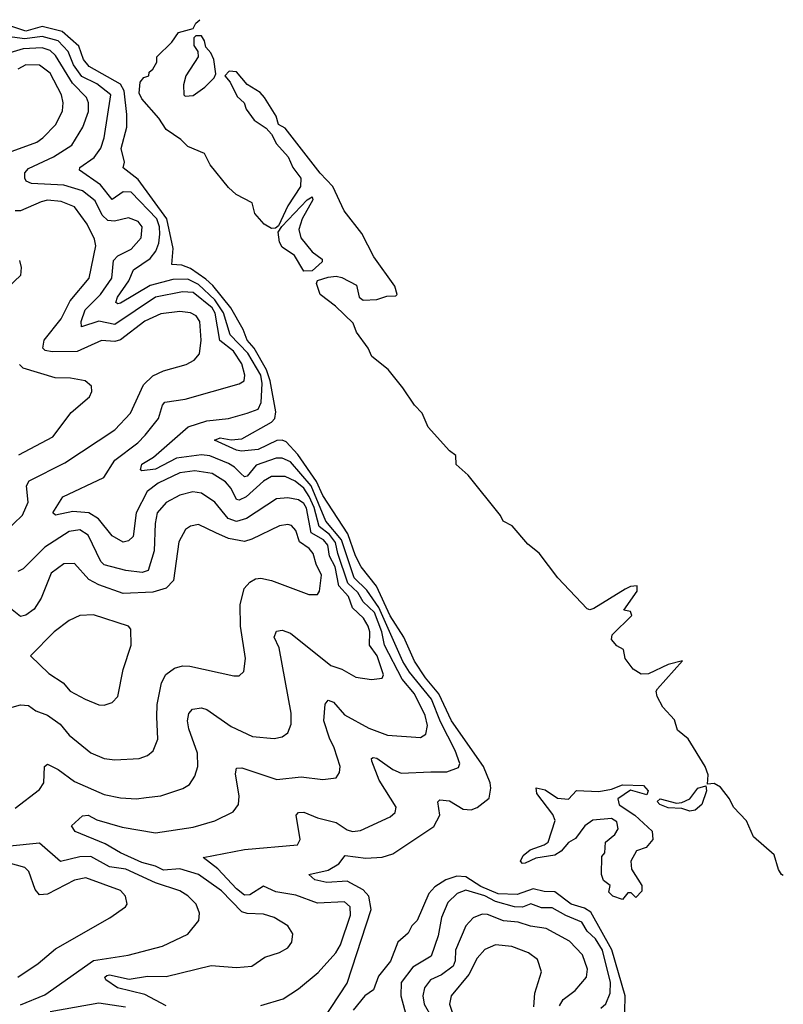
# Model space of a CAD drawing. Extents: x 1892934 to 2008621, y 567149 to 683290.
# Tile 262 of 298: x 2005792 to 2008621, y 644304 to 647953. Entities that reach past the tile are written whole.
import ezdxf

# ---------------------------------------------------------------- set-up
doc = ezdxf.new("R2010")
doc.units = 0

msp = doc.modelspace()

# ---------------------------------------------------------------- linework, layer by layer
at = {"layer": '0CON20XD'}
for points in [[(2008621.3, 644781.9), (2008615, 644785.8), (2008603.6, 644803.6), (2008587.9, 644857.9), (2008510.8, 644925), (2008485, 644983.5), (2008436.2, 645035), (2008422.4, 645065), (2008389, 645109), (2008365, 645122.7), (2008340, 645120), (2008342.5, 645155), (2008332, 645185), (2008268.4, 645288.4), (2008229.7, 645319.7), (2008218.1, 645358.1), (2008174.8, 645404.8), (2008153.6, 645445), (2008150, 645465), (2008155, 645473.8), (2008247.5, 645577.5), (2008195, 645563.3), (2008121.7, 645528.3), (2008095, 645528.1), (2008065, 645545.5), (2008035.5, 645585), (2008029.3, 645619.3), (2008005, 645632.2), (2007984.5, 645655.5), (2007986.9, 645673.1), (2008060, 645745), (2008055, 645760), (2008030, 645765), (2008080, 645835), (2008080, 645855), (2008055, 645852.5), (2008035, 645842.5), (2007919.5, 645770.5), (2007905, 645766), (2007895, 645770), (2007786.2, 645885), (2007716.2, 645976.2), (2007675, 646008.9), (2007616.8, 646076.8), (2007583.2, 646095), (2007573.1, 646115), (2007453.1, 646265), (2007408.6, 646305), (2007408.3, 646338.3), (2007384.7, 646354.7), (2007305, 646442.5), (2007282.9, 646495), (2007254.5, 646525), (2007211.7, 646588.3), (2007157.1, 646657.1), (2007097.1, 646705), (2007083.5, 646735), (2007040, 646795), (2007027.7, 646827.7), (2006961.6, 646891.6), (2006905.7, 646935), (2006891.4, 646975), (2006895, 646986.2), (2006935, 646998.8), (2006965, 647002.5), (2006985, 646997.5), (2007039.3, 646969.3), (2007050, 646925), (2007065, 646913.8), (2007115, 646916.2), (2007152.3, 646927.7), (2007185, 646930), (2007190, 646935), (2007182.2, 646965), (2007104.6, 647074.6), (2007060.2, 647160.2), (2006994.4, 647245), (2006951.9, 647335), (2006904.7, 647384.7), (2006775, 647550.8), (2006750.6, 647565), (2006742.2, 647595), (2006699.1, 647665), (2006683.4, 647683.4), (2006635, 647712.9), (2006595, 647760), (2006568.3, 647761.7), (2006552.5, 647745), (2006571.2, 647721.2), (2006597.8, 647667.8), (2006624, 647645), (2006631.2, 647621.2), (2006660.8, 647580.8), (2006705, 647550.6), (2006725, 647529.2), (2006743, 647493), (2006786.9, 647445), (2006804.3, 647405), (2006833.1, 647365), (2006832, 647335), (2006785, 647262.5), (2006750.7, 647189.3), (2006740, 647180), (2006725, 647178.6), (2006697.5, 647195), (2006663.6, 647235), (2006653.6, 647273.6), (2006593.5, 647305), (2006565, 647330.5), (2006497.8, 647415), (2006476.7, 647456.7), (2006415, 647483.5), (2006389.3, 647509.3), (2006335, 647545.7), (2006307.7, 647587.7), (2006245, 647659.2), (2006235, 647680), (2006238.3, 647721.7), (2006251.7, 647738.3), (2006270, 647745), (2006271.7, 647758.3), (2006285, 647770), (2006300, 647795), (2006300, 647815), (2006355, 647870), (2006380, 647905), (2006435, 647920), (2006445, 647940), (2006459.4, 647952.8)], [(2006915, 644245.6), (2007005, 644382.7), (2007094.2, 644655), (2007085.2, 644705), (2007065, 644727.9), (2007005, 644760.2), (2006930, 644755), (2006885.8, 644765), (2006863.8, 644785), (2006935, 644800.9), (2006974.3, 644825), (2006997.5, 644855), (2007075, 644846.1), (2007135, 644849.8), (2007175, 644862.1), (2007326.4, 644963.6), (2007349.2, 645005), (2007341.4, 645055), (2007348.7, 645061.3), (2007385, 645057.9), (2007435, 645027.2), (2007465, 645025.4), (2007487, 645033), (2007531.8, 645068.2), (2007537.3, 645105), (2007534.7, 645125.3), (2007510.4, 645185), (2007391.8, 645355), (2007345.3, 645455.3), (2007295, 645514.2), (2007255, 645575.3), (2007214.7, 645664.7), (2007165, 645743.5), (2007113.4, 645853.4), (2007057.5, 645925), (2007036, 645966), (2007008, 646048), (2006915, 646189.8), (2006891.6, 646241.6), (2006821.9, 646341.9), (2006778.9, 646388.9), (2006765, 646395.1), (2006745, 646393.2), (2006675, 646359.9), (2006614.2, 646354.2), (2006595, 646357.5), (2006514, 646395), (2006535, 646403.1), (2006575, 646395.5), (2006615, 646399.3), (2006725, 646461), (2006737.6, 646475), (2006740.8, 646499.2), (2006720.3, 646615), (2006706.1, 646655), (2006660.9, 646735), (2006635.2, 646765), (2006620.4, 646805), (2006574.5, 646885), (2006507.9, 646967.9), (2006481.8, 646991.8), (2006425, 647031.3), (2006393.2, 647043.2), (2006355.7, 647045.7), (2006360.9, 647105), (2006337.2, 647215), (2006230.4, 647360.4), (2006175, 647403.3), (2006179.6, 647425), (2006168.2, 647475), (2006188.5, 647555), (2006188.8, 647601.2), (2006178.7, 647688.7), (2006165, 647713.7), (2006049.4, 647779.4), (2006028.1, 647805), (2006010.8, 647855), (2005949, 647909), (2005875, 647928.2), (2005815, 647910.8), (2005755, 647929.9)], [(2006685, 644300), (2006768.1, 644325), (2006825, 644361.4), (2006898, 644422), (2006962.8, 644495), (2006980.3, 644525), (2007017.6, 644635), (2007016.8, 644665), (2006995, 644684.5), (2006895, 644679.4), (2006815, 644708.7), (2006741.4, 644721.4), (2006695, 644741.6), (2006645, 644710), (2006625, 644708.8), (2006595, 644731.7), (2006526.3, 644806.3), (2006471.9, 644848.1), (2006625, 644877.8), (2006820.8, 644895), (2006831.3, 644915), (2006816.7, 645005), (2006825, 645015.5), (2006845, 645016.1), (2006895, 644995.3), (2006965, 644978.2), (2007005, 644951.1), (2007025, 644944.6), (2007055, 644948.5), (2007165, 644999.4), (2007182.5, 645015), (2007186.7, 645035), (2007123.4, 645135), (2007097.1, 645205), (2007096, 645215), (2007101.5, 645218.5), (2007115, 645216.4), (2007175, 645173.9), (2007205, 645161.2), (2007315, 645165.8), (2007375, 645165.5), (2007417.7, 645182.3), (2007423.1, 645196.9), (2007405.9, 645245), (2007350.7, 645350.7), (2007318.2, 645435), (2007236.2, 645535), (2007212, 645575), (2007123.2, 645775), (2007078.3, 645838.4), (2007031, 645885), (2006983.8, 646025), (2006925.7, 646095), (2006871.7, 646225), (2006795, 646313.8), (2006765, 646328.5), (2006742, 646328), (2006668.1, 646301.9), (2006635, 646261.5), (2006625, 646259.1), (2006611.3, 646271.3), (2006588.3, 646295), (2006565, 646308.2), (2006496.4, 646336.4), (2006465, 646340.3), (2006372.3, 646327.7), (2006295, 646286.9), (2006245, 646281.1), (2006239.2, 646285), (2006245, 646305.3), (2006287.8, 646332.2), (2006416.5, 646443.5), (2006485, 646466.3), (2006565, 646475.3), (2006635, 646494.3), (2006675, 646509.4), (2006686.2, 646533.8), (2006689.8, 646605), (2006685.3, 646635.3), (2006637.1, 646717.1), (2006572.2, 646785), (2006546.9, 646866.9), (2006514.9, 646915), (2006455, 646971.8), (2006415, 646990.7), (2006359.9, 646990.1), (2006275, 646967.9), (2006165, 646902.3), (2006155, 646899.6), (2006147.5, 646905), (2006153.7, 646925), (2006196.5, 646985), (2006214.1, 647025.9), (2006275, 647068.1), (2006295.8, 647095), (2006307.9, 647125), (2006311.5, 647158.5), (2006310.4, 647185), (2006299.4, 647215), (2006205, 647313.1), (2006175, 647314.4), (2006135, 647286.9), (2006090.9, 647340.9), (2006012.9, 647395), (2006014.8, 647405.2), (2006067.3, 647442.7), (2006093, 647477), (2006104.4, 647515), (2006129.2, 647675), (2006077.6, 647715), (2006022.5, 647742.5), (2005991.7, 647785), (2005971.3, 647835), (2005935, 647874.2), (2005875, 647891), (2005811.4, 647881.4), (2005745, 647890.3)], [(2006405, 647670), (2006435, 647672.5), (2006477.7, 647702.3), (2006512.3, 647737.7), (2006518.3, 647751.7), (2006510.8, 647805), (2006500, 647830), (2006481.2, 647851.2), (2006476.7, 647875), (2006465, 647892.5), (2006445, 647892.5), (2006437.5, 647885), (2006437, 647857), (2006452.5, 647835), (2006453.3, 647815), (2006407.5, 647745), (2006398.3, 647711.7), (2006400, 647675), (2006405, 647670)], [(2006335, 644298.1), (2006255, 644340.4), (2006153.8, 644365), (2006110.6, 644395), (2006106.9, 644405), (2006115, 644410.4), (2006125, 644413.9), (2006196.9, 644396.9), (2006265, 644408.9), (2006335, 644407), (2006501.9, 644448.1), (2006595, 644440), (2006652.5, 644445), (2006700.7, 644479.3), (2006755, 644496.5), (2006785, 644513.1), (2006800, 644535), (2006804.2, 644565), (2006785.8, 644595), (2006735, 644626.4), (2006695, 644637.9), (2006635, 644640.3), (2006615, 644647.1), (2006539.6, 644725), (2006455, 644784.8), (2006385, 644806.2), (2006325, 644801.2), (2006295, 644816.3), (2006245, 644830.1), (2006165.5, 644865), (2006108.7, 644898.7), (2005997.5, 644945), (2005984.3, 644965.7), (2006025, 645002.9), (2006045, 645005.4), (2006077.7, 644987.7), (2006171.1, 644961.1), (2006295, 644940), (2006435, 644960), (2006515, 644983.8), (2006582.6, 645017.4), (2006603.1, 645045), (2006604.6, 645075), (2006591.2, 645158.8), (2006595, 645179.2), (2006615, 645180), (2006745, 645137.1), (2006835, 645147.1), (2006915, 645137.3), (2006965, 645144), (2006976.4, 645163.6), (2006979.5, 645185), (2006957.3, 645255), (2006939.8, 645289.8), (2006918.4, 645355), (2006924.1, 645415.9), (2006935, 645431.4), (2006955, 645423.5), (2006995, 645377.1), (2007085, 645327.9), (2007155, 645301.2), (2007277.2, 645292.8), (2007297.3, 645305), (2007302.8, 645337.3), (2007294.5, 645375), (2007254.9, 645455), (2007209.5, 645509.5), (2007143.1, 645635), (2007134, 645685), (2007106.5, 645756.5), (2007065, 645795.2), (2007045, 645830.1), (2007007.2, 645865), (2006970.1, 645975), (2006962.6, 646015), (2006939.2, 646045), (2006900.9, 646075), (2006882.6, 646145), (2006865, 646186.4), (2006845, 646216.2), (2006812.4, 646242.4), (2006775, 646260.5), (2006725, 646260), (2006695, 646242.2), (2006631.1, 646185), (2006605, 646172.3), (2006594.8, 646174.8), (2006575, 646215.3), (2006555, 646240.5), (2006505, 646271.6), (2006441.2, 646281.2), (2006385, 646273.9), (2006304.7, 646235), (2006264.8, 646205), (2006223.8, 646125), (2006211.9, 646038.1), (2006195, 646021.5), (2006175, 646017.3), (2006135, 646040.4), (2006083.6, 646103.6), (2006048, 646125), (2005989.2, 646130.8), (2005925, 646116.5), (2005914.6, 646125), (2005952.2, 646185), (2006103.8, 646256.2), (2006145, 646320.6), (2006229.3, 646385), (2006256.7, 646413.3), (2006305.8, 646475), (2006320.8, 646525), (2006330, 646535), (2006405, 646546.6), (2006605, 646603.2), (2006623.1, 646615), (2006626.5, 646635), (2006615, 646677.1), (2006584.1, 646725), (2006533.8, 646763.8), (2006515.7, 646865), (2006505, 646884.6), (2006435, 646941.4), (2006395, 646944.9), (2006295, 646924.6), (2006145, 646823.9), (2006085, 646835.9), (2006020.8, 646815), (2006020, 646835), (2006035, 646877.5), (2006091.6, 646935), (2006132.8, 646995), (2006139.9, 647060.1), (2006155, 647077.6), (2006205, 647102.5), (2006241.6, 647145), (2006245.3, 647185), (2006230.4, 647205), (2006195, 647218.8), (2006143.6, 647206.4), (2006118.6, 647208.6), (2006097.9, 647227.9), (2006071.6, 647281.6), (2006025, 647319), (2005955, 647339.2), (2005836.1, 647346.1), (2005815.6, 647355), (2005811.2, 647365), (2005811.3, 647385), (2005825, 647400.9), (2005917.7, 647445), (2005985, 647487.5), (2006026.2, 647555), (2006046.8, 647613.2), (2006047.2, 647645), (2006040, 647665), (2005988.1, 647718.1), (2005925, 647819.8), (2005905, 647838.2), (2005875, 647849), (2005804.7, 647845.3), (2005755, 647830)], [(2005764.4, 647465.6), (2005855, 647499.3), (2005877.7, 647515), (2005925.8, 647564.2), (2005950.5, 647615), (2005952.9, 647645), (2005946.5, 647675), (2005904.3, 647755), (2005865, 647784.8), (2005815, 647786), (2005785, 647768.9)], [(2005735, 646052.5), (2005802.8, 646117.2), (2005823.5, 646165), (2005816.7, 646225), (2005826.6, 646243.4), (2005959.7, 646310.3), (2006145, 646432.7), (2006202.5, 646495), (2006250.1, 646599.9), (2006285, 646633.1), (2006325, 646651.3), (2006409.2, 646675), (2006438.4, 646691.6), (2006458.5, 646715), (2006464.7, 646765), (2006459.1, 646835), (2006445.7, 646855.7), (2006425, 646866.7), (2006385, 646871.6), (2006315, 646863.3), (2006255, 646835.6), (2006165, 646766), (2006145, 646759.8), (2006095, 646763.5), (2006005, 646723.3), (2005911.6, 646721.6), (2005886.6, 646726.6), (2005878.2, 646735), (2005882.8, 646765), (2005945, 646843.8), (2005978.4, 646911.6), (2006049.5, 646995), (2006073.6, 647115), (2006069.5, 647139.5), (2006041.7, 647195), (2005995, 647258.8), (2005945, 647278.8), (2005895, 647283.5), (2005872, 647278), (2005795, 647244.5), (2005775, 647244.6)], [(2006845, 647021.1), (2006809.5, 647079.5), (2006765, 647110.5), (2006755, 647128.8), (2006750, 647165), (2006763, 647187), (2006856.7, 647285), (2006875, 647296.7), (2006877.5, 647285), (2006838, 647215), (2006826.7, 647175), (2006833.9, 647143.9), (2006875, 647092.5), (2006912.5, 647065), (2006912.5, 647055), (2006875, 647022.5), (2006845, 647021.1)], [(2005790.8, 647060.7), (2005797.1, 647035), (2005794.6, 647005), (2005748.7, 646961.3)], [(2005789.2, 646340.8), (2005915, 646406.9), (2005982.3, 646497.7), (2006050, 646555), (2006058.8, 646575), (2006057.5, 646595), (2006034.2, 646614.2), (2005980, 646625), (2005923.8, 646626.2), (2005805, 646661.8), (2005791.7, 646675)], [(2005775, 645031.6), (2005865, 645100.4), (2005880.9, 645125), (2005884, 645186), (2005895, 645194.4), (2005935, 645174.7), (2005995, 645130.2), (2006105, 645081.8), (2006165, 645068.7), (2006225, 645065.3), (2006260.7, 645070.7), (2006315, 645076.8), (2006396.4, 645103.6), (2006420.7, 645119.3), (2006440.4, 645149.6), (2006452.5, 645185), (2006450.7, 645235), (2006418.1, 645325), (2006413.2, 645355), (2006418.3, 645381.7), (2006432, 645398), (2006465, 645402.5), (2006485, 645396.2), (2006575, 645333.8), (2006655, 645296.9), (2006735, 645289.5), (2006765, 645295.6), (2006785, 645310), (2006798.3, 645341.7), (2006797.2, 645382.8), (2006752.9, 645625), (2006734.3, 645665), (2006743.3, 645686.7), (2006765, 645690), (2006795, 645679.2), (2006945, 645559.5), (2006985, 645546.5), (2007037, 645517), (2007095, 645508.1), (2007135, 645512.2), (2007140, 645525), (2007116.1, 645595), (2007088, 645635), (2007088.8, 645685), (2007083, 645705), (2007066, 645735), (2007025, 645773.5), (2007010.3, 645815), (2006974.6, 645855), (2006960.7, 645925), (2006939.5, 645965), (2006933.4, 646005), (2006917.4, 646025), (2006871.8, 646051.8), (2006855, 646142.1), (2006845, 646159.6), (2006825, 646174.1), (2006785, 646180.6), (2006743.2, 646176.8), (2006632.1, 646105), (2006595, 646093.7), (2006564, 646104), (2006515, 646165.3), (2006465, 646198.4), (2006433.4, 646203.4), (2006385, 646190.5), (2006335, 646164.1), (2006301.1, 646125), (2006293.7, 646086.3), (2006290, 645985), (2006267.7, 645912.3), (2006245.7, 645904.3), (2006185, 645911.3), (2006105, 645932.5), (2006092.8, 645945), (2006045, 646042.3), (2006015, 646062.6), (2005975, 646056.6), (2005885, 645998.6), (2005805, 645917.7), (2005785, 645907.7)], [(2005755, 645403.1), (2005795, 645414.5), (2005825, 645411.5), (2005851.7, 645391.7), (2005895, 645375.4), (2005941.8, 645341.8), (2005975, 645302.1), (2006055, 645236.4), (2006105, 645215.4), (2006145, 645209.6), (2006235, 645215.4), (2006265, 645226.4), (2006286.6, 645243.4), (2006303.8, 645286.2), (2006300.5, 645369.5), (2006301.4, 645415), (2006317.8, 645495), (2006333.8, 645526.2), (2006365, 645550), (2006395, 645558.9), (2006422.4, 645557.6), (2006585, 645520.8), (2006605, 645522), (2006622.1, 645537.9), (2006629.1, 645585), (2006610.3, 645705), (2006608.4, 645785), (2006624.1, 645845), (2006645, 645867.9), (2006665, 645880.4), (2006685, 645883.2), (2006725, 645874.6), (2006862.6, 645822.6), (2006895, 645822.5), (2006902.5, 645835), (2006910.3, 645895), (2006890, 645935), (2006879, 645975), (2006865, 645993.6), (2006828.2, 646018.2), (2006815, 646060), (2006798.8, 646078.8), (2006785, 646082.7), (2006755, 646077.6), (2006652.6, 646027.4), (2006625, 646019.5), (2006565, 646030.4), (2006519.1, 646050.9), (2006455, 646082.3), (2006425, 646076.4), (2006406.4, 646063.6), (2006381.5, 646018.5), (2006361.9, 645875), (2006335, 645846.2), (2006285, 645831), (2006175, 645826.6), (2006085, 645858.1), (2006048.5, 645878.5), (2005995, 645937.5), (2005955, 645935.9), (2005908.7, 645901.3), (2005870.9, 645809.1), (2005845, 645768.8), (2005815, 645745.9), (2005795, 645740.9), (2005676, 645835)], [(2006105, 645412.9), (2006135, 645422), (2006155.6, 645445), (2006175.3, 645544.7), (2006204.4, 645635), (2006204.2, 645694.2), (2006195, 645705.6), (2006065, 645747.9), (2006015, 645744.4), (2005975, 645726.7), (2005919.4, 645685), (2005832.5, 645595), (2005900.2, 645530.2), (2005953.1, 645495), (2005978.6, 645465), (2006035, 645434.5), (2006085, 645414.4), (2006105, 645412.9)], [(2008025, 644692.5), (2007990, 644705), (2007975, 644720), (2007980, 644745), (2007955, 644762.5), (2007947.5, 644785), (2007948.3, 644851.7), (2007960, 644865), (2007962.5, 644905), (2007997, 644933), (2008010, 644955), (2008005, 644980), (2007985, 644993.3), (2007915, 644986.7), (2007886.2, 644965), (2007851.7, 644918.3), (2007825, 644903.3), (2007797.9, 644872.1), (2007775, 644856.9), (2007703.8, 644846.2), (2007665, 644826.7), (2007655, 644826), (2007647.5, 644835), (2007656.9, 644855), (2007682.8, 644877.2), (2007735.4, 644894.6), (2007750, 644905), (2007776.2, 644985), (2007767.3, 645007.3), (2007708, 645085), (2007705, 645106.7), (2007739.4, 645099.4), (2007785, 645068.6), (2007825, 645064.4), (2007855, 645096.4), (2007937.6, 645092.4), (2007985, 645101.1), (2008025, 645117.9), (2008103.3, 645115), (2008121.1, 645095), (2008115, 645080), (2008055, 645097.5), (2008008, 645065), (2008013.4, 645043.4), (2008070.6, 645005), (2008135, 644945.6), (2008138, 644915), (2008113.3, 644885), (2008077.3, 644872.7), (2008056.7, 644835), (2008058.8, 644805), (2008096.7, 644745), (2008097, 644723), (2008075, 644700), (2008057, 644717), (2008045, 644717.5), (2008025, 644692.5)], [(2008275, 645020), (2008245, 645029.4), (2008195, 645032.2), (2008164, 645045), (2008154.2, 645055.8), (2008165, 645065.5), (2008225, 645049.2), (2008245, 645051.4), (2008275, 645065.6), (2008305, 645105.6), (2008333.6, 645113.6), (2008336.2, 645095), (2008319.1, 645045), (2008295, 645023.1), (2008275, 645020)], [(2005795, 644302.4), (2005885, 644339.7), (2006065, 644466.1), (2006193.2, 644486.8), (2006320.8, 644519.2), (2006415.3, 644564.7), (2006455.5, 644614.5), (2006458.3, 644641.7), (2006445.5, 644675), (2006415, 644706.2), (2006385, 644724.7), (2006295, 644753.8), (2006185, 644804.8), (2006125, 644813.8), (2006055, 644852.3), (2006015, 644850.3), (2005943.2, 644833.2), (2005865, 644901.1), (2005755, 644890.8)], [(2005785, 644404.7), (2005860.9, 644455), (2005925, 644510), (2006125.4, 644624.6), (2006183.8, 644665), (2006190, 644675), (2006183.3, 644705), (2006165, 644726.2), (2006036.9, 644773.1), (2005995, 644764.7), (2005895, 644711.8), (2005865, 644710), (2005849.6, 644729.6), (2005826, 644796), (2005811.1, 644811.1), (2005716.9, 644836.9)], [(2008033.9, 644276.1), (2008035.6, 644335), (2007986, 644506), (2007908.4, 644645), (2007885, 644659.9), (2007835.4, 644675.4), (2007775, 644720.8), (2007735, 644721.9), (2007695, 644732), (2007635, 644710.8), (2007565, 644713.3), (2007500.4, 644740.4), (2007445, 644776.3), (2007411.1, 644778.9), (2007371.1, 644765), (2007330.2, 644739.8), (2007307.8, 644715), (2007265.2, 644614.8), (2007245.4, 644595), (2007231.7, 644568.3), (2007193.3, 644535), (2007165.4, 644464.6), (2007121.7, 644408.3), (2007102.8, 644357.2), (2007070.5, 644335), (2007027.6, 644282.4)], [(2007945, 644289.3), (2007963.8, 644306.2), (2007980.2, 644345), (2007981.3, 644385), (2007951.2, 644505), (2007925, 644546.5), (2007894.1, 644575), (2007875, 644608.8), (2007815, 644632.8), (2007765, 644661.7), (2007725, 644661.6), (2007685.9, 644675.9), (2007655, 644664.4), (2007625, 644665.6), (2007554.9, 644684.9), (2007515, 644706), (2007445, 644727.3), (2007413.3, 644715), (2007378.8, 644681.2), (2007355, 644625.6), (2007342.5, 644557.5), (2007316.9, 644483.1), (2007248.8, 644441.2), (2007205.6, 644385), (2007204, 644335), (2007226.7, 644253.3)], [(2007791.7, 644298.3), (2007805, 644322.2), (2007850.4, 644355), (2007892.5, 644405), (2007895.3, 644435), (2007877, 644487), (2007828.5, 644538.5), (2007743.1, 644585), (2007685, 644593.9), (2007638.6, 644608.6), (2007585, 644613), (2007525, 644636.8), (2007505, 644638.2), (2007472.2, 644625), (2007444.7, 644595), (2007407, 644505), (2007405.2, 644464.8), (2007398.1, 644445), (2007355, 644413.6), (2007314.6, 644395), (2007291.7, 644365), (2007286, 644335), (2007290.6, 644305), (2007319.1, 644255)], [(2007696.4, 644295), (2007700.6, 644345), (2007725.4, 644424.6), (2007709.9, 644469.9), (2007676.9, 644495), (2007615, 644518.6), (2007555, 644524.2), (2007515, 644506.7), (2007486.7, 644475), (2007455.8, 644414.1), (2007390.3, 644335), (2007384.7, 644305), (2007397.1, 644267.1)], [(2006183.4, 644293.4), (2006085, 644308.4), (2005905, 644276.6)]]:
    msp.add_lwpolyline(points, dxfattribs=at)

doc.saveas('drawing.dxf')
